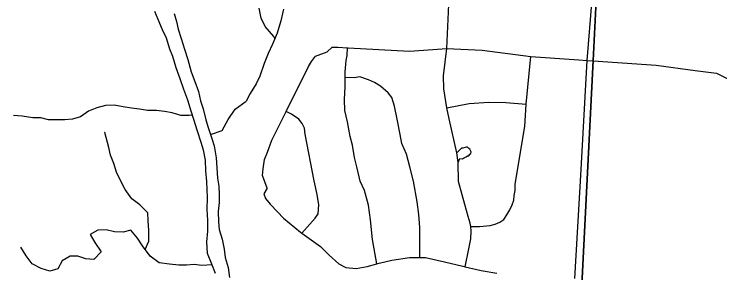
# Model space of a CAD drawing. Extents: x 208586767.6 to 208586821.4, y -134301046.9 to -134301022.9.
# Drawn here: x 208586779.791 to 208586780.668, y -134301030.201 to -134301029.88 of the extents above; entities that cross this region are included whole.
import ezdxf

# ---------------------------------------------------------------- set-up
doc = ezdxf.new("R2010")
doc.units = 0
for name, color, linetype in [('GM_X_City_Street', 7, 'Continuous'), ('GM_X_Corporation', 7, 'Continuous'), ('GM_X_Major_River', 7, 'Continuous'), ('GM_X_Minor_River', 7, 'Continuous'), ('GM_X_State_Route', 7, 'Continuous')]:
    doc.layers.add(name, color=color, linetype=linetype)

msp = doc.modelspace()

# ---------------------------------------------------------------- linework, layer by layer
at = {"layer": 'GM_X_City_Street'}
for points in [[(208586780.35105, -134301030.1936), (208586780.35572, -134301030.17116), (208586780.35823, -134301030.15908), (208586780.3588, -134301030.14925), (208586780.35802, -134301030.14345), (208586780.35747, -134301030.13937), (208586780.35499, -134301030.131), (208586780.35073, -134301030.11615), (208586780.34755, -134301030.10435), (208586780.34295, -134301030.08759), (208586780.34258, -134301030.064), (208586780.34096, -134301030.0521), (208586780.33122, -134301030.00992), (208586780.32852, -134301029.99586), (208586780.32473, -134301029.9726), (208586780.32419, -134301029.95638), (208586780.32852, -134301029.92232), (208586780.33068, -134301029.86769)], [(208586780.17951, -134301029.92651), (208586780.18578, -134301029.92055), (208586780.19298, -134301029.92063), (208586780.20476, -134301029.92146), (208586780.20585, -134301029.92153), (208586780.28198, -134301029.92579), (208586780.32852, -134301029.92232), (208586780.37232, -134301029.92448), (208586780.43289, -134301029.93205), (208586780.49238, -134301029.93637)], [(208586780.10525, -134301030.09605), (208586780.09917, -134301030.08023), (208586780.10003, -134301030.07191), (208586780.10171, -134301030.06018), (208586780.10561, -134301030.05113), (208586780.11111, -134301030.03641), (208586780.12872, -134301030.00058), (208586780.15628, -134301029.94447), (208586780.16015, -134301029.93845), (208586780.16517, -134301029.93169), (208586780.17951, -134301029.92651)], [(208586780.24148, -134301030.18995), (208586780.2358, -134301030.15977), (208586780.23363, -134301030.13511), (208586780.23096, -134301030.11688), (208586780.226, -134301030.09899), (208586780.22054, -134301030.08715), (208586780.21673, -134301030.06927), (208586780.21354, -134301030.05785), (208586780.21118, -134301030.04266), (208586780.20837, -134301030.03162), (208586780.20493, -134301030.01338), (208586780.2018, -134301029.9993), (208586780.20131, -134301029.98566), (208586780.202, -134301029.96977), (208586780.20217, -134301029.96106), (208586780.20212, -134301029.95841), (208586780.20198, -134301029.95122), (208586780.20339, -134301029.93723), (208586780.20466, -134301029.93082), (208586780.20476, -134301029.92146)], [(208586780.35802, -134301030.14345), (208586780.36876, -134301030.14376), (208586780.38205, -134301030.1425), (208586780.38852, -134301030.14073), (208586780.39426, -134301030.13819), (208586780.39925, -134301030.13487), (208586780.40277, -134301030.12926), (208586780.40669, -134301030.12289), (208586780.40947, -134301030.11651), (208586780.41147, -134301030.11087), (208586780.41196, -134301030.1052), (208586780.41322, -134301030.09878), (208586780.41338, -134301030.09084), (208586780.42532, -134301030.01911), (208586780.42694, -134301029.99154), (208586780.43289, -134301029.93205)], [(208586780.49238, -134301029.93637), (208586780.50292, -134301029.93718), (208586780.51029, -134301029.93769), (208586780.58864, -134301029.94313), (208586780.63677, -134301029.94962), (208586780.66354, -134301029.95287), (208586780.68016, -134301029.96134), (208586780.74679, -134301029.97141), (208586780.80206, -134301029.97975), (208586780.81723, -134301029.98208), (208586780.81867, -134301029.9823), (208586780.86069, -134301029.98875), (208586780.9042, -134301029.99454), (208586780.91363, -134301029.99711), (208586780.91952, -134301030.00164), (208586780.92297, -134301030.00631)], [(208586780.29464, -134301030.18222), (208586780.29483, -134301030.16431), (208586780.29483, -134301030.145), (208586780.29363, -134301030.12868), (208586780.29167, -134301030.11274), (208586780.28687, -134301030.08728), (208586780.28229, -134301030.06939), (208586780.27805, -134301030.05378), (208586780.27263, -134301030.04043), (208586780.27057, -134301030.0294), (208586780.26678, -134301030.01002), (208586780.2633, -134301029.99404), (208586780.2601, -134301029.98338), (208586780.25528, -134301029.9776), (208586780.24598, -134301029.9691), (208586780.23849, -134301029.96441), (208586780.23097, -134301029.96123), (208586780.22043, -134301029.95763), (208586780.21321, -134301029.95862), (208586780.20212, -134301029.95841)], [(208586780.32852, -134301029.99586), (208586780.35593, -134301029.99063), (208586780.38043, -134301029.98883), (208586780.40152, -134301029.98937), (208586780.42694, -134301029.99154)], [(208586780.1483, -134301030.15186), (208586780.16469, -134301030.13341), (208586780.16858, -134301030.12781), (208586780.16918, -134301030.11684), (208586780.16716, -134301030.10392), (208586780.16371, -134301030.08681), (208586780.15233, -134301030.02866), (208586780.15134, -134301030.02144), (208586780.1488, -134301030.01571), (208586780.14436, -134301030.00994), (208586780.13538, -134301030.00409), (208586780.12872, -134301030.00058)], [(208586780.34258, -134301030.064), (208586780.34464, -134301030.05922), (208586780.34767, -134301030.05928), (208586780.35036, -134301030.05782), (208586780.35227, -134301030.0571), (208586780.35419, -134301030.05562), (208586780.3557, -134301030.05565), (208586780.35688, -134301030.05378), (208586780.35803, -134301030.05266), (208586780.35846, -134301030.05078), (208586780.35772, -134301030.04925), (208586780.357, -134301030.04734), (208586780.35588, -134301030.04656), (208586780.35402, -134301030.04501), (208586780.35288, -134301030.04499), (208586780.35098, -134301030.04533), (208586780.34831, -134301030.04604), (208586780.34641, -134301030.04638), (208586780.34096, -134301030.0521)], [(208586780.10525, -134301030.09605), (208586780.10115, -134301030.10299), (208586780.10297, -134301030.1087), (208586780.10894, -134301030.11596), (208586780.11791, -134301030.12553), (208586780.12539, -134301030.1332), (208586780.14639, -134301030.15048), (208586780.1483, -134301030.15186), (208586780.17155, -134301030.16857), (208586780.18202, -134301030.1793), (208586780.19401, -134301030.19004), (208586780.20267, -134301030.19469), (208586780.21591, -134301030.19597), (208586780.22921, -134301030.19347), (208586780.24148, -134301030.18995), (208586780.24443, -134301030.18909), (208586780.26002, -134301030.18548), (208586780.28204, -134301030.18232), (208586780.29464, -134301030.18222), (208586780.30176, -134301030.18216), (208586780.32557, -134301030.18735), (208586780.34823, -134301030.19291), (208586780.35105, -134301030.1936), (208586780.3709, -134301030.19847), (208586780.39057, -134301030.20172)]]:
    msp.add_lwpolyline(points, dxfattribs=at)
at = {"layer": 'GM_X_Corporation'}
for points in [[(208586778.02826, -134301026.87222), (208586778.02826, -134301030.84072), (208586780.45606, -134301030.84072), (208586780.46226, -134301030.73232), (208586780.4715, -134301030.56429), (208586780.4725, -134301030.5433), (208586780.47482, -134301030.49456), (208586780.47836, -134301030.43953), (208586780.48165, -134301030.41091), (208586780.49647, -134301030.208), (208586780.51007, -134301029.93716), (208586780.52674, -134301029.60513), (208586780.54433, -134301029.31871), (208586780.54744, -134301029.28003), (208586780.55021, -134301029.2296), (208586780.55566, -134301029.13188), (208586780.5628, -134301029.05207), (208586780.56784, -134301028.98117), (208586780.57226, -134301028.915), (208586780.57856, -134301028.81386), (208586780.60576, -134301028.40742)], [(208586780.60576, -134301028.40742), (208586780.57856, -134301028.81386), (208586780.57226, -134301028.915), (208586780.56784, -134301028.98117), (208586780.5628, -134301029.05207), (208586780.55566, -134301029.13188), (208586780.55021, -134301029.2296), (208586780.54744, -134301029.28003), (208586780.54433, -134301029.31871), (208586780.52674, -134301029.60513), (208586780.51007, -134301029.93716), (208586780.49647, -134301030.208), (208586780.48165, -134301030.41091), (208586780.47836, -134301030.43953), (208586780.47482, -134301030.49456), (208586780.4725, -134301030.5433), (208586780.4715, -134301030.56429), (208586780.46226, -134301030.73232), (208586780.45606, -134301030.84072), (208586784.82826, -134301030.84072)]]:
    msp.add_lwpolyline(points, dxfattribs=at)
at = {"layer": 'GM_X_Major_River'}
for points in [[(208586779.96521, -134301029.87573), (208586779.96934, -134301029.88562), (208586779.97458, -134301029.89855), (208586779.97946, -134301029.90882), (208586779.98395, -134301029.92251), (208586779.98769, -134301029.93202), (208586779.9918, -134301029.94609), (208586779.99666, -134301029.9594), (208586780.00115, -134301029.9727), (208586780.00602, -134301029.98601), (208586780.01012, -134301029.9997), (208586780.01348, -134301030.01034), (208586780.01834, -134301030.02479), (208586780.02282, -134301030.03886), (208586780.02543, -134301030.04836), (208586780.02802, -134301030.06128), (208586780.02834, -134301030.07457), (208586780.02979, -134301030.08749), (208586780.03012, -134301030.09774), (208586780.03045, -134301030.10761), (208586780.03, -134301030.12241), (208586780.03107, -134301030.13571), (208586780.03101, -134301030.14937), (208586780.0298, -134301030.16266), (208586780.03049, -134301030.17671), (208586780.03612, -134301030.19002), (208586780.04061, -134301030.20143)], [(208586779.98947, -134301029.87888), (208586779.99246, -134301029.88876), (208586779.99469, -134301029.89826), (208586779.99842, -134301029.90967), (208586780.00253, -134301029.92298), (208586780.00664, -134301029.93591), (208586780.01074, -134301029.95111), (208586780.01523, -134301029.96328), (208586780.01972, -134301029.97583), (208586780.02232, -134301029.98723), (208586780.02568, -134301029.99749), (208586780.02903, -134301030.0108), (208586780.03164, -134301030.0203), (208586780.0365, -134301030.03399), (208586780.03911, -134301030.04349), (208586780.04169, -134301030.05831), (208586780.04239, -134301030.07046), (208586780.04347, -134301030.08337), (208586780.04493, -134301030.09363), (208586780.04564, -134301030.10389), (208586780.04559, -134301030.11375), (208586780.0444, -134301030.12476), (208586780.04472, -134301030.13767), (208586780.04543, -134301030.14716), (208586780.04916, -134301030.15933), (208586780.05176, -134301030.17187), (208586780.05285, -134301030.18212), (208586780.05658, -134301030.19467), (208586780.05841, -134301030.20682)]]:
    msp.add_lwpolyline(points, dxfattribs=at)
at = {"layer": 'GM_X_Minor_River'}
for points in [[(208586780.12535, -134301029.87356), (208586780.12222, -134301029.88796), (208586780.11757, -134301029.90311), (208586780.1118, -134301029.91674), (208586780.10641, -134301029.92847), (208586780.1014, -134301029.94096), (208586780.09599, -134301029.95649), (208586780.09137, -134301029.96633), (208586780.08409, -134301029.97805), (208586780.07909, -134301029.98789)], [(208586780.11475, -134301029.90978), (208586780.11337, -134301029.90726), (208586780.10282, -134301029.89506), (208586780.09758, -134301029.8844), (208586780.09499, -134301029.87224)], [(208586780.03478, -134301030.02915), (208586780.04915, -134301030.02405), (208586780.05649, -134301030.01046), (208586780.06534, -134301029.99764), (208586780.07909, -134301029.98789)], [(208586780.01184, -134301030.00515), (208586780.00802, -134301030.00548), (208586779.99778, -134301030.00538), (208586779.9872, -134301030.00225), (208586779.97736, -134301030.00064), (208586779.96752, -134301029.9994), (208586779.95653, -134301029.9993), (208586779.94631, -134301029.99769), (208586779.93646, -134301029.99646), (208586779.92625, -134301029.99484), (208586779.91489, -134301029.99284), (208586779.90428, -134301029.99312), (208586779.89364, -134301029.99606), (208586779.88299, -134301030.00013), (208586779.87307, -134301030.00725), (208586779.86319, -134301030.0102), (208586779.85371, -134301030.01087), (208586779.84386, -134301030.01078), (208586779.83362, -134301030.01106), (208586779.82379, -134301030.00869), (208586779.81393, -134301030.0086), (208586779.80069, -134301030.00658), (208586779.79008, -134301030.00572)], [(208586779.95355, -134301030.17209), (208586779.95809, -134301030.16183), (208586779.95821, -134301030.14854), (208586779.95718, -134301030.13639), (208586779.95689, -134301030.12651), (208586779.94675, -134301030.11654), (208586779.93696, -134301030.10924), (208586779.92873, -134301030.09777), (208586779.92314, -134301030.08708), (208586779.91793, -134301030.07602), (208586779.91462, -134301030.06536), (208586779.91054, -134301030.05507), (208586779.90835, -134301030.04556), (208586779.90322, -134301030.02652), (208586779.90284, -134301030.0269)], [(208586780.03666, -134301030.19139), (208586780.02414, -134301030.19207), (208586780.0143, -134301030.19084), (208586780.00482, -134301030.19151), (208586779.99534, -134301030.1918), (208586779.9836, -134301030.19055), (208586779.97073, -134301030.18891), (208586779.95982, -134301030.18046), (208586779.95008, -134301030.16745), (208586779.9441, -134301030.15791), (208586779.93585, -134301030.14834), (208586779.92635, -134301030.15053), (208586779.91536, -134301030.15042), (208586779.90516, -134301030.14767), (208586779.89492, -134301030.14795), (208586779.8854, -134301030.15356), (208586779.89099, -134301030.16348), (208586779.89885, -134301030.17495), (208586779.88966, -134301030.18474), (208586779.87981, -134301030.18388), (208586779.86999, -134301030.18038), (208586779.86014, -134301030.18028), (208586779.85023, -134301030.18627), (208586779.84484, -134301030.19609), (208586779.83495, -134301030.19903), (208586779.82437, -134301030.1959), (208586779.81305, -134301030.1901), (208586779.80556, -134301030.18015), (208586779.79884, -134301030.16908)]]:
    msp.add_lwpolyline(points, dxfattribs=at)
at = {"layer": 'GM_X_State_Route'}
msp.add_line((208586780.48761, -134301030.20811), (208586780.49527, -134301030.07265), dxfattribs=at)
msp.add_lwpolyline([(208586780.49527, -134301030.07265), (208586780.50292, -134301029.93718), (208586780.50914, -134301029.8604), (208586780.51648, -134301029.75552), (208586780.51771, -134301029.73789)], dxfattribs=at)

doc.saveas('drawing.dxf')
